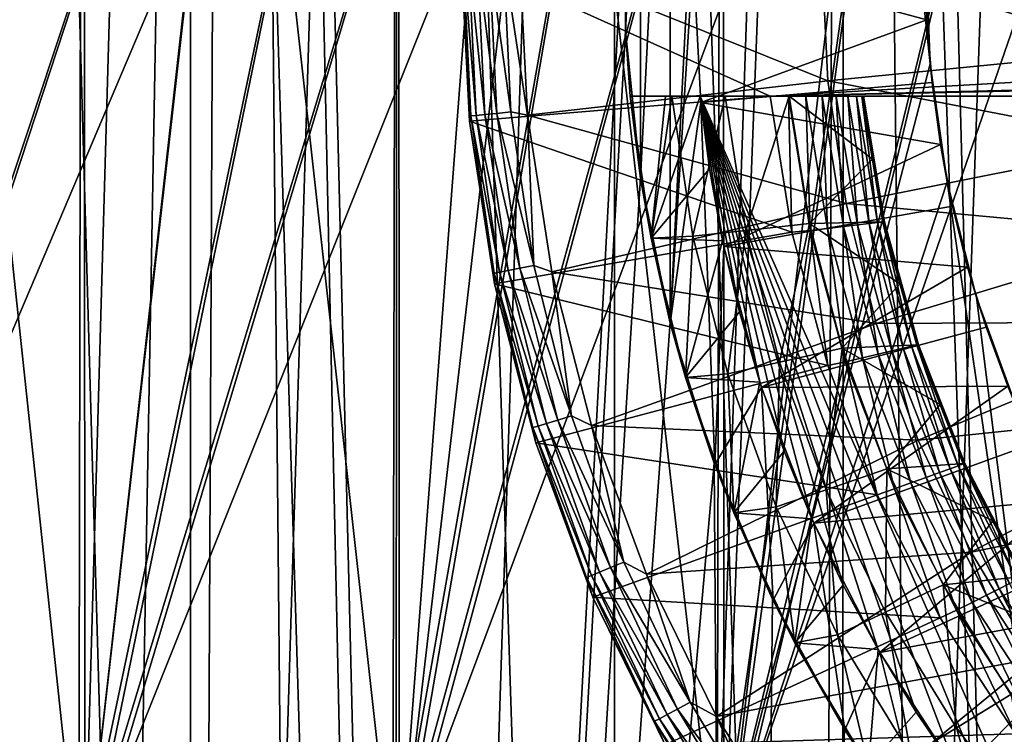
# Model space of a CAD drawing. Header units: metres. Extents: x -30 to 30, y -76 to 64.
# Tile 389 of 541: x -4.45 to -2.33, y 46.82 to 48.36. Entities that reach past the tile are written whole.
import ezdxf

# ---------------------------------------------------------------- set-up
doc = ezdxf.new("R2010")
doc.units = ezdxf.units.M
doc.layers.add('solid_508511', color=7, linetype='CONTINUOUS')

msp = doc.modelspace()

# ---------------------------------------------------------------- linework, layer by layer
at = {"layer": 'solid_508511'}
for points in [[(-5.001679, 39.345753, -22.44957), (-5.304138, 57.5, -22.380037), (-3.993941, 57.5, -22.650572)], [(-4.216572, 9.452151, 22.610186), (-3.993941, 57.5, 22.650572), (-5.304138, 57.5, 22.380037)], [(-4.886679, 9.12376, 22.474882), (-4.216572, 9.452151, 22.610186), (-5.304138, 57.5, 22.380037)], [(-4.314982, 39.682003, -22.591612), (-5.001679, 39.345753, -22.44957), (-3.993941, 57.5, -22.650572)], [(-3.614431, 39.964737, -22.714222), (-4.314982, 39.682003, -22.591612), (-3.993941, 57.5, -22.650572)], [(-4.216572, 9.452151, 22.610186), (-3.532681, 9.728445, 22.727079), (-3.993941, 57.5, 22.650572)], [(-3.145982, 48.659065, -22.783827), (-3.614431, 39.964737, -22.714222), (-3.993941, 57.5, -22.650572)], [(-2.837471, 9.953447, 22.824303), (-2.670147, 57.5, 22.844479), (-3.993941, 57.5, 22.650572)], [(-3.532681, 9.728445, 22.727079), (-2.837471, 9.953447, 22.824303), (-3.993941, 57.5, 22.650572)], [(-2.837471, 9.953447, 22.824303), (-2.134133, 10.127596, 22.900774), (-2.670147, 57.5, 22.844479)], [(-1.425745, 10.251329, 22.955767), (-1.337299, 57.5, 22.961088), (-2.670147, 57.5, 22.844479)], [(-2.134133, 10.127596, 22.900774), (-1.425745, 10.251329, 22.955767), (-2.670147, 57.5, 22.844479)], [(-4.49764, 39.999996, 4.692678), (-4.497568, 54.5, 4.692744), (-4.083487, 54.5, 5.057189)], [(-4.083367, 39.999996, 5.057283), (-4.49764, 39.999996, 4.692678), (-4.083487, 54.5, 5.057189)], [(-4.497639, 39.999996, -4.69268), (-4.083364, 39.999996, -5.057286), (-4.497568, 54.5, -4.692744)], [(-4.083364, 39.999996, -5.057286), (-4.083487, 54.5, -5.057189), (-4.497568, 54.5, -4.692744)], [(-3.639867, 39.999996, -5.385292), (-3.639813, 54.5, -5.385328), (-4.083487, 54.5, -5.057189)], [(-4.083364, 39.999996, -5.057286), (-3.639867, 39.999996, -5.385292), (-4.083487, 54.5, -5.057189)], [(-4.083367, 39.999996, 5.057283), (-4.083487, 54.5, 5.057189), (-3.639813, 54.5, 5.385328)], [(-3.639868, 39.999996, 5.385291), (-4.083367, 39.999996, 5.057283), (-3.639813, 54.5, 5.385328)], [(-3.639868, 39.999996, 5.385291), (-3.639813, 54.5, 5.385328), (-3.170048, 54.5, 5.674577)], [(-3.169956, 39.999996, 5.674625), (-3.639868, 39.999996, 5.385291), (-3.170048, 54.5, 5.674577)], [(-3.639867, 39.999996, -5.385292), (-3.169953, 39.999996, -5.674627), (-3.639813, 54.5, -5.385328)], [(-3.169953, 39.999996, -5.674627), (-3.170048, 54.5, -5.674577), (-3.639813, 54.5, -5.385328)], [(-2.67735, 39.999996, -5.922989), (-2.677306, 54.5, -5.923008), (-3.170048, 54.5, -5.674577)], [(-3.169953, 39.999996, -5.674627), (-2.67735, 39.999996, -5.922989), (-3.170048, 54.5, -5.674577)], [(-3.169956, 39.999996, 5.674625), (-3.170048, 54.5, 5.674577), (-2.677306, 54.5, 5.923008)], [(-2.677352, 39.999996, 5.922988), (-3.169956, 39.999996, 5.674625), (-2.677306, 54.5, 5.923008)], [(-2.677352, 39.999996, 5.922988), (-2.677306, 54.5, 5.923008), (-2.165419, 54.5, 6.128702)], [(-2.165299, 39.999996, 6.128742), (-2.677352, 39.999996, 5.922988), (-2.165419, 54.5, 6.128702)], [(-2.67735, 39.999996, -5.922989), (-2.165296, 39.999996, -6.128743), (-2.677306, 54.5, -5.923008)], [(-2.165296, 39.999996, -6.128743), (-2.165419, 54.5, -6.128702), (-2.677306, 54.5, -5.923008)], [(-4.963742, 52.5, -8.100079), (-4.974133, 46.5, -8.093701), (-4.324105, 46.5, -8.458849)], [(-4.312915, 52.5, 8.464558), (-4.96153, 46.5, 8.101434), (-4.963742, 52.5, 8.100079)], [(-4.963742, 52.5, -8.100079), (-4.324105, 46.5, -8.458849), (-4.312915, 52.5, -8.464558)], [(-4.312915, 52.5, 8.464558), (-4.310934, 46.5, 8.465569), (-4.96153, 46.5, 8.101434)], [(-4.312915, 52.5, -8.464558), (-4.324105, 46.5, -8.458849), (-3.647443, 46.5, -8.771896)], [(-3.635472, 52.5, 8.776863), (-4.310934, 46.5, 8.465569), (-4.312915, 52.5, 8.464558)], [(-4.312915, 52.5, -8.464558), (-3.647443, 46.5, -8.771896), (-3.635472, 52.5, -8.776863)], [(-3.635472, 52.5, 8.776863), (-3.633785, 46.5, 8.777563), (-4.310934, 46.5, 8.465569)], [(-3.635472, 52.5, -8.776863), (-3.647443, 46.5, -8.771896), (-2.948315, 46.5, -9.030915)], [(-2.935682, 52.5, 9.035028), (-3.633785, 46.5, 8.777563), (-3.635472, 52.5, 8.776863)], [(-3.635472, 52.5, -8.776863), (-2.948315, 46.5, -9.030915), (-2.935682, 52.5, -9.035028)], [(-2.935682, 52.5, 9.035028), (-2.934255, 46.5, 9.035494), (-3.633785, 46.5, 8.777563)], [(-2.935682, 52.5, -9.035028), (-2.948315, 46.5, -9.030915), (-2.489381, 48.269836, -9.168041)], [(-2.935682, 52.5, -9.035028), (-2.489381, 48.269836, -9.168041), (-2.499872, 48.525883, -9.165186)], [(-2.217708, 52.5, 9.237518), (-2.934255, 46.5, 9.035494), (-2.935682, 52.5, 9.035028)], [(-2.217708, 52.5, 9.237518), (-2.216653, 46.5, 9.237773), (-2.934255, 46.5, 9.035494)], [(-3.049474, 47.710567, -15), (-3.049474, 49.289433, -15), (-2.953835, 49.594246, -15)], [(-2.999857, 48.500046, -15), (-3.049474, 47.710567, -15), (-2.953835, 49.594246, -15)], [(-5.593525, 46.5, -7.678702), (-4.50339, 49.53109, -6.307295), (-4.238727, 49.53109, -6.48812)], [(-4.974133, 46.5, -8.093701), (-5.593525, 46.5, -7.678702), (-4.238727, 49.53109, -6.48812)], [(-4.974133, 46.5, -8.093701), (-3.967088, 49.53109, -6.657681), (-3.688688, 49.53109, -6.81587)], [(-4.324105, 46.5, -8.458849), (-4.974133, 46.5, -8.093701), (-3.688688, 49.53109, -6.81587)], [(-4.974133, 46.5, -8.093701), (-4.238727, 49.53109, -6.48812), (-3.967088, 49.53109, -6.657681)], [(-4.96153, 46.5, 8.101434), (-4.238727, 49.53109, 6.48812), (-4.50339, 49.53109, 6.307295)], [(-4.96153, 46.5, 8.101434), (-3.967088, 49.53109, 6.657681), (-4.238727, 49.53109, 6.48812)], [(-4.96153, 46.5, 8.101434), (-4.310934, 46.5, 8.465569), (-3.967088, 49.53109, 6.657681)], [(-4.324105, 46.5, -8.458849), (-3.403855, 49.53109, -6.962491), (-3.113034, 49.53109, -7.09729)], [(-3.647443, 46.5, -8.771896), (-4.324105, 46.5, -8.458849), (-3.113034, 49.53109, -7.09729)], [(-4.324105, 46.5, -8.458849), (-3.688688, 49.53109, -6.81587), (-3.403855, 49.53109, -6.962491)], [(-4.310934, 46.5, 8.465569), (-3.688688, 49.53109, 6.81587), (-3.967088, 49.53109, 6.657681)], [(-4.310934, 46.5, 8.465569), (-3.403855, 49.53109, 6.962491), (-3.688688, 49.53109, 6.81587)], [(-4.310934, 46.5, 8.465569), (-3.633785, 46.5, 8.777563), (-3.403855, 49.53109, 6.962491)], [(-3.647443, 46.5, -8.771896), (-2.817123, 49.53109, -7.219856), (-2.516499, 49.53109, -7.330057)], [(-2.948315, 46.5, -9.030915), (-3.647443, 46.5, -8.771896), (-2.516499, 49.53109, -7.330057)], [(-3.647443, 46.5, -8.771896), (-3.113034, 49.53109, -7.09729), (-2.817123, 49.53109, -7.219856)], [(-3.633785, 46.5, 8.777563), (-3.113034, 49.53109, 7.09729), (-3.403855, 49.53109, 6.962491)], [(-3.633785, 46.5, 8.777563), (-2.817123, 49.53109, 7.219856), (-3.113034, 49.53109, 7.09729)], [(-3.633785, 46.5, 8.777563), (-2.934255, 46.5, 9.035494), (-2.817123, 49.53109, 7.219856)], [(-2.948315, 46.5, -9.030915), (-2.211465, 49.53109, -7.427781), (-1.90244, 49.53109, -7.51287)], [(-2.231028, 46.5, -9.234312), (-2.948315, 46.5, -9.030915), (-1.90244, 49.53109, -7.51287)], [(-2.948315, 46.5, -9.030915), (-2.516499, 49.53109, -7.330057), (-2.211465, 49.53109, -7.427781)], [(-2.934255, 46.5, 9.035494), (-2.516499, 49.53109, 7.330057), (-2.817123, 49.53109, 7.219856)], [(-2.934255, 46.5, 9.035494), (-2.211465, 49.53109, 7.427781), (-2.516499, 49.53109, 7.330057)], [(-2.934255, 46.5, 9.035494), (-2.216653, 46.5, 9.237773), (-2.211465, 49.53109, 7.427781)], [(-3.113687, 48.023037, -15), (-3.113687, 48.976963, -15), (-3.049474, 49.289433, -15)], [(-3.049474, 47.710567, -15), (-3.113687, 48.023037, -15), (-3.049474, 49.289433, -15)], [(-3.145947, 48.340256, -15), (-3.145947, 48.659744, -15), (-3.113687, 48.976963, -15)], [(-3.113687, 48.023037, -15), (-3.145947, 48.340256, -15), (-3.113687, 48.976963, -15)], [(-3.145982, 48.659065, -22.783827), (-3.145982, 48.340923, -22.783827), (-3.614431, 39.964737, -22.714222)], [(-3.145947, 48.340256, -15), (-3.145982, 48.659065, -22.783827), (-3.145947, 48.659744, -15)], [(-3.145947, 48.340256, -15), (-3.145982, 48.340923, -22.783827), (-3.145982, 48.659065, -22.783827)], [(-2.5, 48.5, -14.500119), (-2.499872, 48.525883, -9.165186), (-2.489381, 48.269836, -9.168041)], [(-2.834167, 48.200001, -23), (-3.5, 48.5, -23), (-3.482043, 48.14592, -23)], [(-3.482043, 48.145912, -23.165592), (-3.482043, 48.14592, -23), (-3.5, 48.5, -23)], [(1.248206, 48.433075, -23), (-3.5, 48.5, -23), (-2.834167, 48.200001, -23)], [(-3.482043, 48.145912, -23.165592), (-3.5, 48.5, -23), (-3.5, 48.5, -23.165592)], [(-3.479239, 48.157326, -23.205029), (-3.482043, 48.145912, -23.165592), (-3.5, 48.5, -23.165592)], [(-3.479239, 48.157326, -23.205029), (-3.5, 48.5, -23.165592), (-3.496073, 48.5, -23.205029)], [(-3.496073, 48.5, -23.205029), (-3.484431, 48.5, -23.242954), (-3.467653, 48.158466, -23.242954)], [(-3.479239, 48.157326, -23.205029), (-3.496073, 48.5, -23.205029), (-3.467653, 48.158466, -23.242954)], [(-3.484431, 48.5, -23.242954), (-3.465532, 48.5, -23.277836), (-3.448845, 48.16032, -23.277836)], [(-3.467653, 48.158466, -23.242954), (-3.484431, 48.5, -23.242954), (-3.448845, 48.16032, -23.277836)], [(-3.465532, 48.5, -23.277836), (-3.44012, 48.5, -23.308302), (-3.423555, 48.162807, -23.308302)], [(-3.448845, 48.16032, -23.277836), (-3.465532, 48.5, -23.277836), (-3.423555, 48.162807, -23.308302)], [(-3.44012, 48.5, -23.308302), (-3.409195, 48.5, -23.333151), (-3.392779, 48.16584, -23.333151)], [(-3.423555, 48.162807, -23.308302), (-3.44012, 48.5, -23.308302), (-3.392779, 48.16584, -23.333151)], [(-3.409195, 48.5, -23.333151), (-3.374157, 48.5, -23.351336), (-3.356847, 48.158653, -23.351336)], [(-3.392779, 48.16584, -23.333151), (-3.409195, 48.5, -23.333151), (-3.356847, 48.158653, -23.351336)], [(-2.709873, 48.233101, -23.58305), (-3.374157, 48.5, -23.351336), (-2.722985, 48.5, -23.58305)], [(-3.356847, 48.158653, -23.351336), (-3.374157, 48.5, -23.351336), (-2.709873, 48.233101, -23.58305)], [(-2.999857, 48.500046, -15), (-2.98339, 48.186081, -15), (-3.049474, 47.710567, -15)], [(-2.999857, 48.500046, -15), (-2.5, 48.5, -14.500119), (-2.496327, 48.36454, -14.500119)], [(-2.999857, 48.500046, -15), (-2.496327, 48.36454, -14.500119), (-2.98339, 48.186081, -15)], [(-2.045532, 48.298534, -23.76483), (-2.722985, 48.5, -23.58305), (-2.05543, 48.5, -23.76483)], [(-2.045532, 48.298534, -23.76483), (-2.709873, 48.233101, -23.58305), (-2.722985, 48.5, -23.58305)], [(-2.496327, 48.36454, -14.500119), (-2.5, 48.5, -14.500119), (-2.489381, 48.269836, -9.168041)], [(1.233896, 48.299999, -23), (1.248206, 48.433075, -23), (-2.834167, 48.200001, -23)], [(-2.98339, 48.186081, -15), (-2.496327, 48.36454, -14.500119), (-2.485338, 48.229645, -14.500119)], [(-2.485338, 48.229645, -14.500119), (-2.496327, 48.36454, -14.500119), (-2.489381, 48.269836, -9.168041)], [(-3.145982, 48.340923, -22.783827), (-3.113941, 48.024731, -22.788229), (-3.614431, 39.964737, -22.714222)], [(-3.135682, 48.200001, -21.581036), (-3.113941, 48.024731, -22.788229), (-3.145982, 48.340923, -22.783827)], [(-3.135682, 48.200001, -20.059807), (-3.145982, 48.340923, -22.783827), (-3.145947, 48.340256, -15)], [(-3.135682, 48.200001, -20.059807), (-3.135682, 48.200001, -21.581036), (-3.145982, 48.340923, -22.783827)], [(-3.135682, 48.200001, -20.059807), (-3.145947, 48.340256, -15), (-3.113687, 48.023037, -15)], [(1.939716, 48.299999, -23), (-2.834167, 48.200001, -23), (-1.926785, 48.200001, -23)], [(1.939716, 48.299999, -23), (1.233896, 48.299999, -23), (-2.834167, 48.200001, -23)], [(-2.045532, 48.298534, -23.76483), (-2.015935, 48.099007, -23.76483), (-2.709873, 48.233101, -23.58305)], [(-2.948315, 46.5, -9.030915), (-2.452558, 48.015274, -9.17796), (-2.489381, 48.269836, -9.168041)], [(-2.485338, 48.229645, -14.500119), (-2.489381, 48.269836, -9.168041), (-2.452558, 48.015274, -9.17796)], [(-3.356847, 48.158653, -23.351336), (-2.709873, 48.233101, -23.58305), (-2.670663, 47.968773, -23.58305)], [(-2.98339, 48.186081, -15), (-2.485338, 48.229645, -14.500119), (-2.467089, 48.095684, -14.500119)], [(-2.015935, 48.099007, -23.76483), (-2.670663, 47.968773, -23.58305), (-2.709873, 48.233101, -23.58305)], [(-2.467089, 48.095684, -14.500119), (-2.485338, 48.229645, -14.500119), (-2.452558, 48.015274, -9.17796)], [(-2.787571, 47.906769, -23), (-2.834167, 48.200001, -23), (-3.482043, 48.14592, -23)], [(-3.135682, 48.200001, -21.581036), (-3.091065, 47.89352, -21.581036), (-3.113941, 48.024731, -22.788229)], [(-3.091065, 47.89352, -20.059807), (-3.135682, 48.200001, -20.059807), (-3.113687, 48.023037, -15)], [(-3.045899, 48.200001, -21.828632), (-3.091065, 47.89352, -21.581036), (-3.135682, 48.200001, -21.581036)], [(-2.128967, 48.200001, -22.799999), (-3.135682, 48.200001, -21.581036), (-3.135682, 48.200001, -20.059807)], [(-2.128967, 48.200001, -22.799999), (-3.045899, 48.200001, -21.828632), (-3.135682, 48.200001, -21.581036)], [(-3.059962, 48.200001, -19.778536), (-3.135682, 48.200001, -20.059807), (-3.091065, 47.89352, -20.059807)], [(-2.128967, 48.200001, -22.799999), (-3.135682, 48.200001, -20.059807), (-3.059962, 48.200001, -19.778536)], [(-3.045899, 48.200001, -21.828632), (-3.000795, 47.897724, -21.828634), (-3.091065, 47.89352, -21.581036)], [(-2.984962, 48.200001, -19.5), (-3.059962, 48.200001, -19.778536), (-3.091065, 47.89352, -20.059807)], [(-2.965046, 48.043385, -19.5), (-2.984962, 48.200001, -19.5), (-3.091065, 47.89352, -20.059807)], [(-2.128967, 48.200001, -22.799999), (-3.059962, 48.200001, -19.778536), (-2.984962, 48.200001, -19.5)], [(-2.98339, 48.186081, -15), (-2.953835, 47.405754, -15), (-3.049474, 47.710567, -15)], [(-2.931261, 48.200001, -22.066158), (-3.000795, 47.897724, -21.828634), (-3.045899, 48.200001, -21.828632)], [(-2.128967, 48.200001, -22.799999), (-2.931261, 48.200001, -22.066158), (-3.045899, 48.200001, -21.828632)], [(-2.886965, 47.910316, -22.066158), (-3.000795, 47.897724, -21.828634), (-2.931261, 48.200001, -22.066158)], [(-2.936944, 47.888157, -19.5), (-2.984962, 48.200001, -19.5), (-2.965046, 48.043385, -19.5)], [(-2.90071, 47.734573, -19.5), (-2.984962, 48.200001, -19.5), (-2.936944, 47.888157, -19.5)], [(-2.856424, 47.583027, -19.5), (-2.984962, 48.200001, -19.5), (-2.90071, 47.734573, -19.5)], [(-2.804261, 47.434113, -19.5), (-2.984962, 48.200001, -19.5), (-2.856424, 47.583027, -19.5)], [(-2.744336, 47.288139, -19.5), (-2.984962, 48.200001, -19.5), (-2.804261, 47.434113, -19.5)], [(-2.676791, 47.145454, -19.5), (-2.984962, 48.200001, -19.5), (-2.744336, 47.288139, -19.5)], [(-2.601864, 47.00658, -19.5), (-2.984962, 48.200001, -19.5), (-2.676791, 47.145454, -19.5)], [(-2.519721, 46.871815, -19.5), (-2.984962, 48.200001, -19.5), (-2.601864, 47.00658, -19.5)], [(-2.430611, 46.741554, -19.5), (-2.984962, 48.200001, -19.5), (-2.519721, 46.871815, -19.5)], [(-2.334787, 46.61618, -19.5), (-2.984962, 48.200001, -19.5), (-2.430611, 46.741554, -19.5)], [(-2.232457, 46.495975, -19.5), (-2.984962, 48.200001, -19.5), (-2.334787, 46.61618, -19.5)], [(-2.128967, 48.200001, -19.5), (-2.984962, 48.200001, -19.5), (-2.232457, 46.495975, -19.5)], [(-2.128967, 48.200001, -19.5), (-2.128967, 48.200001, -22.799999), (-2.984962, 48.200001, -19.5)], [(-2.98339, 48.186081, -15), (-2.467089, 48.095684, -14.500119), (-2.934147, 47.875587, -15)], [(-2.98339, 48.186081, -15), (-2.934147, 47.875587, -15), (-2.953835, 47.405754, -15)], [(-2.886965, 47.910316, -22.066158), (-2.931261, 48.200001, -22.066158), (-2.792987, 48.200001, -22.290916)], [(-2.128967, 48.200001, -22.799999), (-2.792987, 48.200001, -22.290916), (-2.931261, 48.200001, -22.066158)], [(-2.886965, 47.910316, -22.066158), (-2.792987, 48.200001, -22.290916), (-2.749678, 47.925503, -22.290916)], [(-2.794933, 48.200001, -22.996157), (-1.926785, 48.200001, -23), (-2.834167, 48.200001, -23)], [(-2.794933, 48.200001, -22.996157), (-2.834167, 48.200001, -23), (-2.787571, 47.906769, -23)], [(-1.966511, 48.200001, -22.996107), (-1.926785, 48.200001, -23), (-2.794933, 48.200001, -22.996157)], [(-2.748403, 47.910168, -22.996157), (-2.794933, 48.200001, -22.996157), (-2.787571, 47.906769, -23)], [(-1.966511, 48.200001, -22.996107), (-2.794933, 48.200001, -22.996157), (-2.757146, 48.200001, -22.984755)], [(-2.748403, 47.910168, -22.996157), (-2.757146, 48.200001, -22.984755), (-2.794933, 48.200001, -22.996157)], [(-2.792987, 48.200001, -22.290916), (-2.632964, 48.200001, -22.5), (-2.613866, 48.063877, -22.5)], [(-2.749678, 47.925503, -22.290916), (-2.792987, 48.200001, -22.290916), (-2.613866, 48.063877, -22.5)], [(-2.128967, 48.200001, -22.799999), (-2.632964, 48.200001, -22.5), (-2.792987, 48.200001, -22.290916)], [(-2.00465, 48.200001, -22.984592), (-2.757146, 48.200001, -22.984755), (-2.722347, 48.200001, -22.966253)], [(-2.71093, 47.914543, -22.98476), (-2.722347, 48.200001, -22.966253), (-2.757146, 48.200001, -22.984755)], [(-2.00465, 48.200001, -22.984592), (-1.966511, 48.200001, -22.996107), (-2.757146, 48.200001, -22.984755)], [(-2.748403, 47.910168, -22.996157), (-2.71093, 47.914543, -22.98476), (-2.757146, 48.200001, -22.984755)], [(-2.039634, 48.200001, -22.965982), (-2.722347, 48.200001, -22.966253), (-2.69183, 48.200001, -22.941338)], [(-2.676395, 47.918579, -22.966249), (-2.69183, 48.200001, -22.941338), (-2.722347, 48.200001, -22.966253)], [(-2.039634, 48.200001, -22.965982), (-2.00465, 48.200001, -22.984592), (-2.722347, 48.200001, -22.966253)], [(-2.71093, 47.914543, -22.98476), (-2.676395, 47.918579, -22.966249), (-2.722347, 48.200001, -22.966253)], [(-2.070227, 48.200001, -22.94099), (-2.69183, 48.200001, -22.941338), (-2.666794, 48.200001, -22.910976)], [(-2.646129, 47.922115, -22.941338), (-2.666794, 48.200001, -22.910976), (-2.69183, 48.200001, -22.941338)], [(-2.070227, 48.200001, -22.94099), (-2.039634, 48.200001, -22.965982), (-2.69183, 48.200001, -22.941338)], [(-2.676395, 47.918579, -22.966249), (-2.646129, 47.922115, -22.941338), (-2.69183, 48.200001, -22.941338)], [(-2.09524, 48.200001, -22.910641), (-2.666794, 48.200001, -22.910976), (-2.648216, 48.200001, -22.876364)], [(-2.621298, 47.925014, -22.910984), (-2.648216, 48.200001, -22.876364), (-2.666794, 48.200001, -22.910976)], [(-2.09524, 48.200001, -22.910641), (-2.070227, 48.200001, -22.94099), (-2.666794, 48.200001, -22.910976)], [(-2.646129, 47.922115, -22.941338), (-2.621298, 47.925014, -22.910984), (-2.666794, 48.200001, -22.910976)], [(-2.113743, 48.200001, -22.876169), (-2.648216, 48.200001, -22.876364), (-2.636786, 48.200001, -22.838781)], [(-2.602861, 47.92717, -22.876356), (-2.636786, 48.200001, -22.838781), (-2.648216, 48.200001, -22.876364)], [(-2.113743, 48.200001, -22.876169), (-2.09524, 48.200001, -22.910641), (-2.648216, 48.200001, -22.876364)], [(-2.621298, 47.925014, -22.910984), (-2.602861, 47.92717, -22.876356), (-2.648216, 48.200001, -22.876364)], [(-2.12513, 48.200001, -22.838791), (-2.636786, 48.200001, -22.838781), (-2.632964, 48.200001, -22.799999)], [(-2.591528, 47.928493, -22.838787), (-2.632964, 48.200001, -22.799999), (-2.636786, 48.200001, -22.838781)], [(-2.12513, 48.200001, -22.838791), (-2.113743, 48.200001, -22.876169), (-2.636786, 48.200001, -22.838781)], [(-2.602861, 47.92717, -22.876356), (-2.591528, 47.928493, -22.838787), (-2.636786, 48.200001, -22.838781)], [(-2.587737, 47.928932, -22.799999), (-2.613866, 48.063877, -22.5), (-2.632964, 48.200001, -22.5)], [(-2.632964, 48.200001, -22.799999), (-2.587737, 47.928932, -22.799999), (-2.632964, 48.200001, -22.5)], [(-2.128967, 48.200001, -22.799999), (-2.632964, 48.200001, -22.799999), (-2.632964, 48.200001, -22.5)], [(-2.591528, 47.928493, -22.838787), (-2.587737, 47.928932, -22.799999), (-2.632964, 48.200001, -22.799999)], [(-2.128967, 48.200001, -22.799999), (-2.12513, 48.200001, -22.838791), (-2.632964, 48.200001, -22.799999)], [(-3.423555, 48.162807, -23.308302), (-3.392779, 48.16584, -23.333151), (-3.343688, 47.8349, -23.333151)], [(-3.343688, 47.8349, -23.333151), (-3.392779, 48.16584, -23.333151), (-3.356847, 48.158653, -23.351336)], [(-3.428897, 47.817951, -23.205029), (-3.482043, 48.145912, -23.165592), (-3.479239, 48.157326, -23.205029)], [(-2.787571, 47.906769, -23), (-3.482043, 48.14592, -23), (-3.428347, 47.795422, -23)], [(-3.428355, 47.795456, -23.165592), (-3.428347, 47.795422, -23), (-3.482043, 48.14592, -23)], [(-3.482043, 48.145912, -23.165592), (-3.428355, 47.795456, -23.165592), (-3.482043, 48.14592, -23)], [(-3.428897, 47.817951, -23.205029), (-3.428355, 47.795456, -23.165592), (-3.482043, 48.145912, -23.165592)], [(-3.479239, 48.157326, -23.205029), (-3.467653, 48.158466, -23.242954), (-3.417479, 47.820221, -23.242954)], [(-3.428897, 47.817951, -23.205029), (-3.479239, 48.157326, -23.205029), (-3.417479, 47.820221, -23.242954)], [(-3.467653, 48.158466, -23.242954), (-3.448845, 48.16032, -23.277836), (-3.398943, 47.82391, -23.277836)], [(-3.417479, 47.820221, -23.242954), (-3.467653, 48.158466, -23.242954), (-3.398943, 47.82391, -23.277836)], [(-3.448845, 48.16032, -23.277836), (-3.423555, 48.162807, -23.308302), (-3.374019, 47.828865, -23.308302)], [(-3.398943, 47.82391, -23.277836), (-3.448845, 48.16032, -23.277836), (-3.374019, 47.828865, -23.308302)], [(-3.374019, 47.828865, -23.308302), (-3.423555, 48.162807, -23.308302), (-3.343688, 47.8349, -23.333151)], [(-3.30509, 47.820801, -23.351336), (-3.356847, 48.158653, -23.351336), (-2.670663, 47.968773, -23.58305)], [(-3.343688, 47.8349, -23.333151), (-3.356847, 48.158653, -23.351336), (-3.30509, 47.820801, -23.351336)], [(-2.934147, 47.875587, -15), (-2.467089, 48.095684, -14.500119), (-2.441565, 47.962635, -14.500119)], [(-2.015935, 48.099007, -23.76483), (-1.966924, 47.903339, -23.76483), (-2.670663, 47.968773, -23.58305)], [(-2.441565, 47.962635, -14.500119), (-2.467089, 48.095684, -14.500119), (-2.452558, 48.015274, -9.17796)], [(-2.749678, 47.925503, -22.290916), (-2.613866, 48.063877, -22.5), (-2.587738, 47.928936, -22.5)], [(-2.587737, 47.928932, -22.799999), (-2.587738, 47.928936, -22.5), (-2.613866, 48.063877, -22.5)], [(-2.936944, 47.888157, -19.5), (-2.965046, 48.043385, -19.5), (-3.091065, 47.89352, -20.059807)], [(-3.113941, 48.024731, -22.788229), (-3.050039, 47.712761, -22.796869), (-3.614431, 39.964737, -22.714222)], [(-3.091065, 47.89352, -21.581036), (-3.050039, 47.712761, -22.796869), (-3.113941, 48.024731, -22.788229)], [(-3.091065, 47.89352, -20.059807), (-3.113687, 48.023037, -15), (-3.049474, 47.710567, -15)], [(-2.231028, 46.5, -9.234312), (-2.452558, 48.015274, -9.17796), (-2.948315, 46.5, -9.030915)], [(-2.441565, 47.962635, -14.500119), (-2.452558, 48.015274, -9.17796), (-2.389649, 47.765453, -9.194541)], [(-2.231028, 46.5, -9.234312), (-2.389649, 47.765453, -9.194541), (-2.452558, 48.015274, -9.17796)], [(-3.30509, 47.820801, -23.351336), (-2.670663, 47.968773, -23.58305), (-2.605734, 47.70956, -23.58305)], [(-2.934147, 47.875587, -15), (-2.441565, 47.962635, -14.500119), (-2.40886, 47.831127, -14.500119)], [(-1.966924, 47.903339, -23.76483), (-2.605734, 47.70956, -23.58305), (-2.670663, 47.968773, -23.58305)], [(-2.40886, 47.831127, -14.500119), (-2.441565, 47.962635, -14.500119), (-2.389649, 47.765453, -9.194541)], [(-2.886965, 47.910316, -22.066158), (-2.925769, 47.601456, -21.828634), (-3.000795, 47.897724, -21.828634)], [(-2.814113, 47.626465, -22.066158), (-2.925769, 47.601456, -21.828634), (-2.886965, 47.910316, -22.066158)], [(-2.814113, 47.626465, -22.066158), (-2.886965, 47.910316, -22.066158), (-2.749678, 47.925503, -22.290916)], [(-2.814113, 47.626465, -22.066158), (-2.749678, 47.925503, -22.290916), (-2.679459, 47.656628, -22.290916)], [(-2.748403, 47.910168, -22.996157), (-2.787571, 47.906769, -23), (-2.710348, 47.618801, -23)], [(-2.749678, 47.925503, -22.290916), (-2.587738, 47.928936, -22.5), (-2.554648, 47.795536, -22.5)], [(-2.679459, 47.656628, -22.290916), (-2.749678, 47.925503, -22.290916), (-2.554648, 47.795536, -22.5)], [(-2.748403, 47.910168, -22.996157), (-2.671907, 47.62677, -22.996157), (-2.71093, 47.914543, -22.98476)], [(-2.748403, 47.910168, -22.996157), (-2.710348, 47.618801, -23), (-2.671907, 47.62677, -22.996157)], [(-2.71093, 47.914543, -22.98476), (-2.635234, 47.635456, -22.98476), (-2.676395, 47.918579, -22.966249)], [(-2.671907, 47.62677, -22.996157), (-2.635234, 47.635456, -22.98476), (-2.71093, 47.914543, -22.98476)], [(-2.676395, 47.918579, -22.966249), (-2.601438, 47.643463, -22.966249), (-2.646129, 47.922115, -22.941338)], [(-2.635234, 47.635456, -22.98476), (-2.601438, 47.643463, -22.966249), (-2.676395, 47.918579, -22.966249)], [(-2.646129, 47.922115, -22.941338), (-2.57182, 47.650478, -22.941338), (-2.621298, 47.925014, -22.910984)], [(-2.601438, 47.643463, -22.966249), (-2.57182, 47.650478, -22.941338), (-2.646129, 47.922115, -22.941338)], [(-2.621298, 47.925014, -22.910984), (-2.547521, 47.656231, -22.910984), (-2.602861, 47.92717, -22.876356)], [(-2.57182, 47.650478, -22.941338), (-2.547521, 47.656231, -22.910984), (-2.621298, 47.925014, -22.910984)], [(-2.602861, 47.92717, -22.876356), (-2.52948, 47.660503, -22.876356), (-2.591528, 47.928493, -22.838787)], [(-2.547521, 47.656231, -22.910984), (-2.52948, 47.660503, -22.876356), (-2.602861, 47.92717, -22.876356)], [(-2.591528, 47.928493, -22.838787), (-2.51839, 47.663132, -22.838787), (-2.587737, 47.928932, -22.799999)], [(-2.52948, 47.660503, -22.876356), (-2.51839, 47.663132, -22.838787), (-2.591528, 47.928493, -22.838787)], [(-2.514681, 47.664009, -22.799999), (-2.554648, 47.795536, -22.5), (-2.587738, 47.928936, -22.5)], [(-2.587737, 47.928932, -22.799999), (-2.514681, 47.664009, -22.799999), (-2.587738, 47.928936, -22.5)], [(-2.51839, 47.663132, -22.838787), (-2.514681, 47.664009, -22.799999), (-2.587737, 47.928932, -22.799999)], [(-2.710348, 47.618801, -23), (-2.787571, 47.906769, -23), (-3.428347, 47.795422, -23)], [(-3.000795, 47.897724, -21.828634), (-3.016566, 47.592899, -21.581036), (-3.091065, 47.89352, -21.581036)], [(-3.091065, 47.89352, -21.581036), (-3.016566, 47.592899, -21.581036), (-3.050039, 47.712761, -22.796869)], [(-3.016566, 47.592899, -20.059807), (-3.091065, 47.89352, -20.059807), (-3.049474, 47.710567, -15)], [(-2.936944, 47.888157, -19.5), (-3.091065, 47.89352, -20.059807), (-3.016566, 47.592899, -20.059807)], [(-3.000795, 47.897724, -21.828634), (-2.925769, 47.601456, -21.828634), (-3.016566, 47.592899, -21.581036)], [(-2.90071, 47.734573, -19.5), (-2.936944, 47.888157, -19.5), (-3.016566, 47.592899, -20.059807)], [(-1.966924, 47.903339, -23.76483), (-1.89897, 47.713421, -23.76483), (-2.605734, 47.70956, -23.58305)], [(-2.934147, 47.875587, -15), (-2.852621, 47.571724, -15), (-2.953835, 47.405754, -15)], [(-2.934147, 47.875587, -15), (-2.40886, 47.831127, -14.500119), (-2.852621, 47.571724, -15)], [(-3.417479, 47.820221, -23.242954), (-3.398943, 47.82391, -23.277836), (-3.316308, 47.494011, -23.277836)], [(-3.398943, 47.82391, -23.277836), (-3.374019, 47.828865, -23.308302), (-3.29199, 47.501385, -23.308302)], [(-3.316308, 47.494011, -23.277836), (-3.398943, 47.82391, -23.277836), (-3.29199, 47.501385, -23.308302)], [(-3.374019, 47.828865, -23.308302), (-3.343688, 47.8349, -23.333151), (-3.262396, 47.510365, -23.333151)], [(-3.29199, 47.501385, -23.308302), (-3.374019, 47.828865, -23.308302), (-3.262396, 47.510365, -23.333151)], [(-3.262396, 47.510365, -23.333151), (-3.343688, 47.8349, -23.333151), (-3.30509, 47.820801, -23.351336)], [(-2.852621, 47.571724, -15), (-2.40886, 47.831127, -14.500119), (-2.369096, 47.701633, -14.500119)], [(-2.369096, 47.701633, -14.500119), (-2.40886, 47.831127, -14.500119), (-2.389649, 47.765453, -9.194541)], [(-3.428897, 47.817951, -23.205029), (-3.417479, 47.820221, -23.242954), (-3.334393, 47.488522, -23.242954)], [(-3.345533, 47.485142, -23.205029), (-3.428355, 47.795456, -23.165592), (-3.428897, 47.817951, -23.205029)], [(-3.345533, 47.485142, -23.205029), (-3.428897, 47.817951, -23.205029), (-3.334393, 47.488522, -23.242954)], [(-3.334393, 47.488522, -23.242954), (-3.417479, 47.820221, -23.242954), (-3.316308, 47.494011, -23.277836)], [(-3.219419, 47.48991, -23.351336), (-3.30509, 47.820801, -23.351336), (-2.605734, 47.70956, -23.58305)], [(-3.262396, 47.510365, -23.333151), (-3.30509, 47.820801, -23.351336), (-3.219419, 47.48991, -23.351336)], [(-3.428355, 47.795456, -23.165592), (-3.339488, 47.452229, -23.165592), (-3.428347, 47.795422, -23)], [(-3.345533, 47.485142, -23.205029), (-3.339488, 47.452229, -23.165592), (-3.428355, 47.795456, -23.165592)], [(-2.710348, 47.618801, -23), (-3.428347, 47.795422, -23), (-3.339493, 47.452251, -23)], [(-3.339488, 47.452229, -23.165592), (-3.339493, 47.452251, -23), (-3.428347, 47.795422, -23)], [(-2.679459, 47.656628, -22.290916), (-2.554648, 47.795536, -22.5), (-2.514678, 47.664001, -22.5)], [(-2.514681, 47.664009, -22.799999), (-2.514678, 47.664001, -22.5), (-2.554648, 47.795536, -22.5)], [(-2.369096, 47.701633, -14.500119), (-2.389649, 47.765453, -9.194541), (-2.300615, 47.521667, -9.217221)], [(-2.231028, 46.5, -9.234312), (-2.300615, 47.521667, -9.217221), (-2.389649, 47.765453, -9.194541)], [(-2.856424, 47.583027, -19.5), (-2.90071, 47.734573, -19.5), (-3.016566, 47.592899, -20.059807)], [(-3.050039, 47.712761, -22.796869), (-2.954893, 47.408619, -22.809397), (-3.614431, 39.964737, -22.714222)], [(-3.219419, 47.48991, -23.351336), (-2.605734, 47.70956, -23.58305), (-2.51571, 47.457958, -23.58305)], [(-3.016566, 47.592899, -21.581036), (-2.954893, 47.408619, -22.809397), (-3.050039, 47.712761, -22.796869)], [(-3.016566, 47.592899, -20.059807), (-3.049474, 47.710567, -15), (-2.953835, 47.405754, -15)], [(-2.852621, 47.571724, -15), (-2.369096, 47.701633, -14.500119), (-2.322462, 47.574703, -14.500119)], [(-1.89897, 47.713421, -23.76483), (-2.51571, 47.457958, -23.58305), (-2.605734, 47.70956, -23.58305)], [(-1.89897, 47.713421, -23.76483), (-1.812727, 47.531078, -23.76483), (-2.51571, 47.457958, -23.58305)], [(-2.322462, 47.574703, -14.500119), (-2.369096, 47.701633, -14.500119), (-2.300615, 47.521667, -9.217221)], [(-2.713426, 47.351257, -22.066158), (-2.814113, 47.626465, -22.066158), (-2.679459, 47.656628, -22.290916)], [(-2.713426, 47.351257, -22.066158), (-2.679459, 47.656628, -22.290916), (-2.583016, 47.396004, -22.290916)], [(-2.679459, 47.656628, -22.290916), (-2.514678, 47.664001, -22.5), (-2.467952, 47.534748, -22.5)], [(-2.583016, 47.396004, -22.290916), (-2.679459, 47.656628, -22.290916), (-2.467952, 47.534748, -22.5)], [(-2.57182, 47.650478, -22.941338), (-2.469707, 47.388023, -22.941338), (-2.547521, 47.656231, -22.910984)], [(-2.547521, 47.656231, -22.910984), (-2.446264, 47.396549, -22.910984), (-2.52948, 47.660503, -22.876356)], [(-2.469707, 47.388023, -22.941338), (-2.446264, 47.396549, -22.910984), (-2.547521, 47.656231, -22.910984)], [(-2.52948, 47.660503, -22.876356), (-2.428858, 47.402882, -22.876356), (-2.51839, 47.663132, -22.838787)], [(-2.446264, 47.396549, -22.910984), (-2.428858, 47.402882, -22.876356), (-2.52948, 47.660503, -22.876356)], [(-2.51839, 47.663132, -22.838787), (-2.418159, 47.406773, -22.838787), (-2.514681, 47.664009, -22.799999)], [(-2.428858, 47.402882, -22.876356), (-2.418159, 47.406773, -22.838787), (-2.51839, 47.663132, -22.838787)], [(-2.514681, 47.664009, -22.799999), (-2.414581, 47.408077, -22.799999), (-2.514678, 47.664001, -22.5)], [(-2.418159, 47.406773, -22.838787), (-2.414581, 47.408077, -22.799999), (-2.514681, 47.664009, -22.799999)], [(-2.414581, 47.408077, -22.799999), (-2.467952, 47.534748, -22.5), (-2.514678, 47.664001, -22.5)], [(-2.671907, 47.62677, -22.996157), (-2.566274, 47.35289, -22.996157), (-2.635234, 47.635456, -22.98476)], [(-2.635234, 47.635456, -22.98476), (-2.53089, 47.365765, -22.98476), (-2.601438, 47.643463, -22.966249)], [(-2.566274, 47.35289, -22.996157), (-2.53089, 47.365765, -22.98476), (-2.635234, 47.635456, -22.98476)], [(-2.601438, 47.643463, -22.966249), (-2.498283, 47.377628, -22.966249), (-2.57182, 47.650478, -22.941338)], [(-2.53089, 47.365765, -22.98476), (-2.498283, 47.377628, -22.966249), (-2.601438, 47.643463, -22.966249)], [(-2.498283, 47.377628, -22.966249), (-2.469707, 47.388023, -22.941338), (-2.57182, 47.650478, -22.941338)], [(-2.603407, 47.340359, -23), (-2.710348, 47.618801, -23), (-3.339493, 47.452251, -23)], [(-2.814113, 47.626465, -22.066158), (-2.82157, 47.314148, -21.828634), (-2.925769, 47.601456, -21.828634)], [(-2.713426, 47.351257, -22.066158), (-2.82157, 47.314148, -21.828634), (-2.814113, 47.626465, -22.066158)], [(-2.671907, 47.62677, -22.996157), (-2.710348, 47.618801, -23), (-2.603407, 47.340359, -23)], [(-2.671907, 47.62677, -22.996157), (-2.603407, 47.340359, -23), (-2.566274, 47.35289, -22.996157)], [(-2.925769, 47.601456, -21.828634), (-2.912906, 47.301052, -21.581036), (-3.016566, 47.592899, -21.581036)], [(-3.016566, 47.592899, -21.581036), (-2.912906, 47.301052, -21.581036), (-2.954893, 47.408619, -22.809397)], [(-2.912906, 47.301052, -20.059807), (-3.016566, 47.592899, -20.059807), (-2.953835, 47.405754, -15)], [(-2.856424, 47.583027, -19.5), (-3.016566, 47.592899, -20.059807), (-2.912906, 47.301052, -20.059807)], [(-2.925769, 47.601456, -21.828634), (-2.82157, 47.314148, -21.828634), (-2.912906, 47.301052, -21.581036)], [(-2.852621, 47.571724, -15), (-2.828142, 47.112869, -15), (-2.953835, 47.405754, -15)], [(-2.804261, 47.434113, -19.5), (-2.856424, 47.583027, -19.5), (-2.912906, 47.301052, -20.059807)], [(-2.852621, 47.571724, -15), (-2.322462, 47.574703, -14.500119), (-2.740203, 47.279171, -15)], [(-2.852621, 47.571724, -15), (-2.740203, 47.279171, -15), (-2.828142, 47.112869, -15)], [(-2.740203, 47.279171, -15), (-2.322462, 47.574703, -14.500119), (-2.268994, 47.450397, -14.500119)], [(-2.583016, 47.396004, -22.290916), (-2.467952, 47.534748, -22.5), (-2.414588, 47.408092, -22.5)], [(-1.812727, 47.531078, -23.76483), (-2.401458, 47.216393, -23.58305), (-2.51571, 47.457958, -23.58305)], [(-2.414581, 47.408077, -22.799999), (-2.414588, 47.408092, -22.5), (-2.467952, 47.534748, -22.5)], [(-1.812727, 47.531078, -23.76483), (-1.709028, 47.358063, -23.76483), (-2.401458, 47.216393, -23.58305)], [(-3.29199, 47.501385, -23.308302), (-3.262396, 47.510365, -23.333151), (-3.149685, 47.195358, -23.333151)], [(-3.149685, 47.195358, -23.333151), (-3.262396, 47.510365, -23.333151), (-3.219419, 47.48991, -23.351336)], [(-3.345533, 47.485142, -23.205029), (-3.334393, 47.488522, -23.242954), (-3.219195, 47.166565, -23.242954)], [(-3.22995, 47.162109, -23.205029), (-3.339488, 47.452229, -23.165592), (-3.345533, 47.485142, -23.205029)], [(-3.22995, 47.162109, -23.205029), (-3.345533, 47.485142, -23.205029), (-3.219195, 47.166565, -23.242954)], [(-3.334393, 47.488522, -23.242954), (-3.316308, 47.494011, -23.277836), (-3.201735, 47.173798, -23.277836)], [(-3.219195, 47.166565, -23.242954), (-3.334393, 47.488522, -23.242954), (-3.201735, 47.173798, -23.277836)], [(-3.316308, 47.494011, -23.277836), (-3.29199, 47.501385, -23.308302), (-3.178257, 47.183521, -23.308302)], [(-3.201735, 47.173798, -23.277836), (-3.316308, 47.494011, -23.277836), (-3.178257, 47.183521, -23.308302)], [(-3.178257, 47.183521, -23.308302), (-3.29199, 47.501385, -23.308302), (-3.149685, 47.195358, -23.333151)], [(-3.100711, 47.169388, -23.351336), (-3.219419, 47.48991, -23.351336), (-2.51571, 47.457958, -23.58305)], [(-3.149685, 47.195358, -23.333151), (-3.219419, 47.48991, -23.351336), (-3.100711, 47.169388, -23.351336)], [(-2.603407, 47.340359, -23), (-3.339493, 47.452251, -23), (-3.216339, 47.119728, -23)], [(-3.216352, 47.119755, -23.165592), (-3.216339, 47.119728, -23), (-3.339493, 47.452251, -23)], [(-3.339488, 47.452229, -23.165592), (-3.216352, 47.119755, -23.165592), (-3.339493, 47.452251, -23)], [(-3.22995, 47.162109, -23.205029), (-3.216352, 47.119755, -23.165592), (-3.339488, 47.452229, -23.165592)], [(-3.100711, 47.169388, -23.351336), (-2.51571, 47.457958, -23.58305), (-2.401458, 47.216393, -23.58305)], [(-2.740203, 47.279171, -15), (-2.268994, 47.450397, -14.500119), (-2.208769, 47.328957, -14.500119)], [(-2.744336, 47.288139, -19.5), (-2.804261, 47.434113, -19.5), (-2.912906, 47.301052, -20.059807)], [(-2.954893, 47.408619, -22.809397), (-2.90269, 40.194813, -22.816099), (-3.614431, 39.964737, -22.714222)], [(-2.954893, 47.408619, -22.809397), (-2.829365, 47.115391, -22.825308), (-2.90269, 40.194813, -22.816099)], [(-2.912906, 47.301052, -21.581036), (-2.829365, 47.115391, -22.825308), (-2.954893, 47.408619, -22.809397)], [(-2.912906, 47.301052, -20.059807), (-2.953835, 47.405754, -15), (-2.828142, 47.112869, -15)], [(-2.583016, 47.396004, -22.290916), (-2.414588, 47.408092, -22.5), (-2.354708, 47.284332, -22.5)], [(-2.446264, 47.396549, -22.910984), (-2.318619, 47.148773, -22.910984), (-2.428858, 47.402882, -22.876356)], [(-2.428858, 47.402882, -22.876356), (-2.30208, 47.157074, -22.876356), (-2.418159, 47.406773, -22.838787)], [(-2.318619, 47.148773, -22.910984), (-2.30208, 47.157074, -22.876356), (-2.428858, 47.402882, -22.876356)], [(-2.418159, 47.406773, -22.838787), (-2.291914, 47.162178, -22.838787), (-2.414581, 47.408077, -22.799999)], [(-2.30208, 47.157074, -22.876356), (-2.291914, 47.162178, -22.838787), (-2.418159, 47.406773, -22.838787)], [(-2.414581, 47.408077, -22.799999), (-2.354708, 47.284332, -22.5), (-2.414588, 47.408092, -22.5)], [(-2.414581, 47.408077, -22.799999), (-2.288514, 47.163883, -22.799999), (-2.354708, 47.284332, -22.5)], [(-2.291914, 47.162178, -22.838787), (-2.288514, 47.163883, -22.799999), (-2.414581, 47.408077, -22.799999)], [(-2.5859, 47.08741, -22.066158), (-2.713426, 47.351257, -22.066158), (-2.583016, 47.396004, -22.290916)], [(-2.5859, 47.08741, -22.066158), (-2.583016, 47.396004, -22.290916), (-2.461295, 47.146191, -22.290916)], [(-2.461295, 47.146191, -22.290916), (-2.583016, 47.396004, -22.290916), (-2.354708, 47.284332, -22.5)], [(-2.498283, 47.377628, -22.966249), (-2.368048, 47.123959, -22.966249), (-2.469707, 47.388023, -22.941338)], [(-2.469707, 47.388023, -22.941338), (-2.340894, 47.137589, -22.941338), (-2.446264, 47.396549, -22.910984)], [(-2.368048, 47.123959, -22.966249), (-2.340894, 47.137589, -22.941338), (-2.469707, 47.388023, -22.941338)], [(-2.340894, 47.137589, -22.941338), (-2.318619, 47.148773, -22.910984), (-2.446264, 47.396549, -22.910984)], [(-2.566274, 47.35289, -22.996157), (-2.432656, 47.091522, -22.996157), (-2.53089, 47.365765, -22.98476)], [(-2.53089, 47.365765, -22.98476), (-2.399032, 47.108402, -22.98476), (-2.498283, 47.377628, -22.966249)], [(-2.432656, 47.091522, -22.996157), (-2.399032, 47.108402, -22.98476), (-2.53089, 47.365765, -22.98476)], [(-2.399032, 47.108402, -22.98476), (-2.368048, 47.123959, -22.966249), (-2.498283, 47.377628, -22.966249)], [(-1.709028, 47.358063, -23.76483), (-2.264079, 46.98719, -23.58305), (-2.401458, 47.216393, -23.58305)], [(-2.46801, 47.074718, -23), (-2.603407, 47.340359, -23), (-3.216339, 47.119728, -23)], [(-2.713426, 47.351257, -22.066158), (-2.689236, 47.038662, -21.828634), (-2.82157, 47.314148, -21.828634)], [(-2.5859, 47.08741, -22.066158), (-2.689236, 47.038662, -21.828634), (-2.713426, 47.351257, -22.066158)], [(-2.566274, 47.35289, -22.996157), (-2.603407, 47.340359, -23), (-2.46801, 47.074718, -23)], [(-2.566274, 47.35289, -22.996157), (-2.46801, 47.074718, -23), (-2.432656, 47.091522, -22.996157)], [(-2.740203, 47.279171, -15), (-2.208769, 47.328957, -14.500119), (-2.597901, 46.999989, -15)], [(-2.597901, 46.999989, -15), (-2.208769, 47.328957, -14.500119), (-2.142081, 47.211014, -14.500119)], [(-2.82157, 47.314148, -21.828634), (-2.781086, 47.02079, -21.581036), (-2.912906, 47.301052, -21.581036)], [(-2.912906, 47.301052, -21.581036), (-2.781086, 47.02079, -21.581036), (-2.829365, 47.115391, -22.825308)], [(-2.781086, 47.02079, -20.059807), (-2.912906, 47.301052, -20.059807), (-2.828142, 47.112869, -15)], [(-2.744336, 47.288139, -19.5), (-2.912906, 47.301052, -20.059807), (-2.781086, 47.02079, -20.059807)], [(-2.82157, 47.314148, -21.828634), (-2.689236, 47.038662, -21.828634), (-2.781086, 47.02079, -21.581036)], [(-2.740203, 47.279171, -15), (-2.673247, 46.833797, -15), (-2.828142, 47.112869, -15)], [(-2.676791, 47.145454, -19.5), (-2.744336, 47.288139, -19.5), (-2.781086, 47.02079, -20.059807)], [(-2.740203, 47.279171, -15), (-2.597901, 46.999989, -15), (-2.673247, 46.833797, -15)], [(-2.461295, 47.146191, -22.290916), (-2.354708, 47.284332, -22.5), (-2.288518, 47.163891, -22.5)], [(-2.288514, 47.163883, -22.799999), (-2.288518, 47.163891, -22.5), (-2.354708, 47.284332, -22.5)], [(-2.950186, 46.862522, -23.351336), (-3.100711, 47.169388, -23.351336), (-2.401458, 47.216393, -23.58305)], [(-2.950186, 46.862522, -23.351336), (-2.401458, 47.216393, -23.58305), (-2.264079, 46.98719, -23.58305)], [(-2.597901, 46.999989, -15), (-2.142081, 47.211014, -14.500119), (-2.06917, 47.096954, -14.500119)], [(-3.178257, 47.183521, -23.308302), (-3.149685, 47.195358, -23.333151), (-3.006641, 46.892918, -23.333151)], [(-3.006641, 46.892918, -23.333151), (-3.149685, 47.195358, -23.333151), (-3.100711, 47.169388, -23.351336)], [(-3.22995, 47.162109, -23.205029), (-3.219195, 47.166565, -23.242954), (-3.072994, 46.857452, -23.242954)], [(-3.219195, 47.166565, -23.242954), (-3.201735, 47.173798, -23.277836), (-3.056327, 46.86636, -23.277836)], [(-3.072994, 46.857452, -23.242954), (-3.219195, 47.166565, -23.242954), (-3.056327, 46.86636, -23.277836)], [(-3.201735, 47.173798, -23.277836), (-3.178257, 47.183521, -23.308302), (-3.033915, 46.878338, -23.308302)], [(-3.056327, 46.86636, -23.277836), (-3.201735, 47.173798, -23.277836), (-3.033915, 46.878338, -23.308302)], [(-3.033915, 46.878338, -23.308302), (-3.178257, 47.183521, -23.308302), (-3.006641, 46.892918, -23.333151)], [(-3.006641, 46.892918, -23.333151), (-3.100711, 47.169388, -23.351336), (-2.950186, 46.862522, -23.351336)], [(-3.083261, 46.851963, -23.205029), (-3.216352, 47.119755, -23.165592), (-3.22995, 47.162109, -23.205029)], [(-3.083261, 46.851963, -23.205029), (-3.22995, 47.162109, -23.205029), (-3.072994, 46.857452, -23.242954)], [(-2.601864, 47.00658, -19.5), (-2.676791, 47.145454, -19.5), (-2.781086, 47.02079, -20.059807)], [(-2.432797, 46.837536, -22.066158), (-2.5859, 47.08741, -22.066158), (-2.461295, 47.146191, -22.290916)], [(-2.461295, 47.146191, -22.290916), (-2.288518, 47.163891, -22.5), (-2.216165, 47.047035, -22.5)], [(-2.315486, 46.909622, -22.290916), (-2.461295, 47.146191, -22.290916), (-2.216165, 47.047035, -22.5)], [(-2.432797, 46.837536, -22.066158), (-2.461295, 47.146191, -22.290916), (-2.315486, 46.909622, -22.290916)], [(-2.340894, 47.137589, -22.941338), (-2.186774, 46.901886, -22.941338), (-2.318619, 47.148773, -22.910984)], [(-2.399032, 47.108402, -22.98476), (-2.241093, 46.866173, -22.98476), (-2.368048, 47.123959, -22.966249)], [(-2.368048, 47.123959, -22.966249), (-2.212144, 46.885208, -22.966249), (-2.340894, 47.137589, -22.941338)], [(-2.241093, 46.866173, -22.98476), (-2.212144, 46.885208, -22.966249), (-2.368048, 47.123959, -22.966249)], [(-2.212144, 46.885208, -22.966249), (-2.186774, 46.901886, -22.941338), (-2.340894, 47.137589, -22.941338)], [(-3.216352, 47.119755, -23.165592), (-3.060213, 46.801441, -23.165592), (-3.216339, 47.119728, -23)], [(-3.083261, 46.851963, -23.205029), (-3.060213, 46.801441, -23.165592), (-3.216352, 47.119755, -23.165592)], [(-2.46801, 47.074718, -23), (-3.216339, 47.119728, -23), (-3.060227, 46.801472, -23)], [(-3.060213, 46.801441, -23.165592), (-3.060227, 46.801472, -23), (-3.216339, 47.119728, -23)], [(-2.829365, 47.115391, -22.825308), (-2.674353, 46.835571, -22.843988), (-2.90269, 40.194813, -22.816099)], [(-2.781086, 47.02079, -21.581036), (-2.674353, 46.835571, -22.843988), (-2.829365, 47.115391, -22.825308)], [(-2.781086, 47.02079, -20.059807), (-2.828142, 47.112869, -15), (-2.673247, 46.833797, -15)], [(-2.432656, 47.091522, -22.996157), (-2.27251, 46.845516, -22.996157), (-2.399032, 47.108402, -22.98476)], [(-2.27251, 46.845516, -22.996157), (-2.241093, 46.866173, -22.98476), (-2.399032, 47.108402, -22.98476)], [(-2.5859, 47.08741, -22.066158), (-2.530088, 46.777748, -21.828634), (-2.689236, 47.038662, -21.828634)], [(-2.597901, 46.999989, -15), (-2.06917, 47.096954, -14.500119), (-2.42741, 46.737381, -15)], [(-2.432797, 46.837536, -22.066158), (-2.530088, 46.777748, -21.828634), (-2.5859, 47.08741, -22.066158)], [(-2.432656, 47.091522, -22.996157), (-2.46801, 47.074718, -23), (-2.305577, 46.824646, -23)], [(-2.432656, 47.091522, -22.996157), (-2.305577, 46.824646, -23), (-2.27251, 46.845516, -22.996157)], [(-2.42741, 46.737381, -15), (-2.06917, 47.096954, -14.500119), (-1.990296, 46.987148, -14.500119)], [(-2.305577, 46.824646, -23), (-2.46801, 47.074718, -23), (-3.060227, 46.801472, -23)], [(-2.689236, 47.038662, -21.828634), (-2.622382, 46.754833, -21.581036), (-2.781086, 47.02079, -21.581036)], [(-2.689236, 47.038662, -21.828634), (-2.530088, 46.777748, -21.828634), (-2.622382, 46.754833, -21.581036)], [(-2.781086, 47.02079, -21.581036), (-2.622382, 46.754833, -21.581036), (-2.674353, 46.835571, -22.843988)], [(-2.622382, 46.754833, -20.059807), (-2.781086, 47.02079, -20.059807), (-2.673247, 46.833797, -15)], [(-2.601864, 47.00658, -19.5), (-2.781086, 47.02079, -20.059807), (-2.622382, 46.754833, -20.059807)], [(-2.597901, 46.999989, -15), (-2.490784, 46.571655, -15), (-2.673247, 46.833797, -15)], [(-2.519721, 46.871815, -19.5), (-2.601864, 47.00658, -19.5), (-2.622382, 46.754833, -20.059807)], [(-2.597901, 46.999989, -15), (-2.42741, 46.737381, -15), (-2.490784, 46.571655, -15)], [(-2.769389, 46.572456, -23.351336), (-2.950186, 46.862522, -23.351336), (-2.264079, 46.98719, -23.58305)], [(-2.769389, 46.572456, -23.351336), (-2.264079, 46.98719, -23.58305), (-2.104896, 46.772556, -23.58305)], [(-2.42741, 46.737381, -15), (-1.990296, 46.987148, -14.500119), (-1.905422, 46.881554, -14.500119)], [(-3.033915, 46.878338, -23.308302), (-3.006641, 46.892918, -23.333151), (-2.834642, 46.605953, -23.333151)], [(-2.834642, 46.605953, -23.333151), (-3.006641, 46.892918, -23.333151), (-2.950186, 46.862522, -23.351336)], [(-2.25563, 46.604103, -22.066158), (-2.432797, 46.837536, -22.066158), (-2.315486, 46.909622, -22.290916)], [(-3.056327, 46.86636, -23.277836), (-3.033915, 46.878338, -23.308302), (-2.860356, 46.588772, -23.308302)], [(-2.860356, 46.588772, -23.308302), (-3.033915, 46.878338, -23.308302), (-2.834642, 46.605953, -23.333151)], [(-2.430611, 46.741554, -19.5), (-2.519721, 46.871815, -19.5), (-2.622382, 46.754833, -20.059807)], [(-2.42741, 46.737381, -15), (-1.905422, 46.881554, -14.500119), (-2.230366, 46.493862, -15)], [(-3.083261, 46.851963, -23.205029), (-3.072994, 46.857452, -23.242954), (-2.897199, 46.564156, -23.242954)], [(-2.906878, 46.557686, -23.205029), (-3.060213, 46.801441, -23.165592), (-3.083261, 46.851963, -23.205029)], [(-2.906878, 46.557686, -23.205029), (-3.083261, 46.851963, -23.205029), (-2.897199, 46.564156, -23.242954)], [(-3.072994, 46.857452, -23.242954), (-3.056327, 46.86636, -23.277836), (-2.881485, 46.574654, -23.277836)], [(-2.897199, 46.564156, -23.242954), (-3.072994, 46.857452, -23.242954), (-2.881485, 46.574654, -23.277836)], [(-2.881485, 46.574654, -23.277836), (-3.056327, 46.86636, -23.277836), (-2.860356, 46.588772, -23.308302)], [(-2.834642, 46.605953, -23.333151), (-2.950186, 46.862522, -23.351336), (-2.769389, 46.572456, -23.351336)], [(-2.674353, 46.835571, -22.843988), (-2.49194, 46.573158, -22.864607), (-2.90269, 40.194813, -22.816099)], [(-2.622382, 46.754833, -21.581036), (-2.49194, 46.573158, -22.864607), (-2.674353, 46.835571, -22.843988)], [(-2.622382, 46.754833, -20.059807), (-2.673247, 46.833797, -15), (-2.490784, 46.571655, -15)], [(-2.432797, 46.837536, -22.066158), (-2.345713, 46.534004, -21.828634), (-2.530088, 46.777748, -21.828634)], [(-2.25563, 46.604103, -22.066158), (-2.345713, 46.534004, -21.828634), (-2.432797, 46.837536, -22.066158)], [(-2.117865, 46.592869, -23), (-2.305577, 46.824646, -23), (-3.060227, 46.801472, -23)]]:
    msp.add_3dface(points, dxfattribs=at)

doc.saveas('drawing.dxf')
